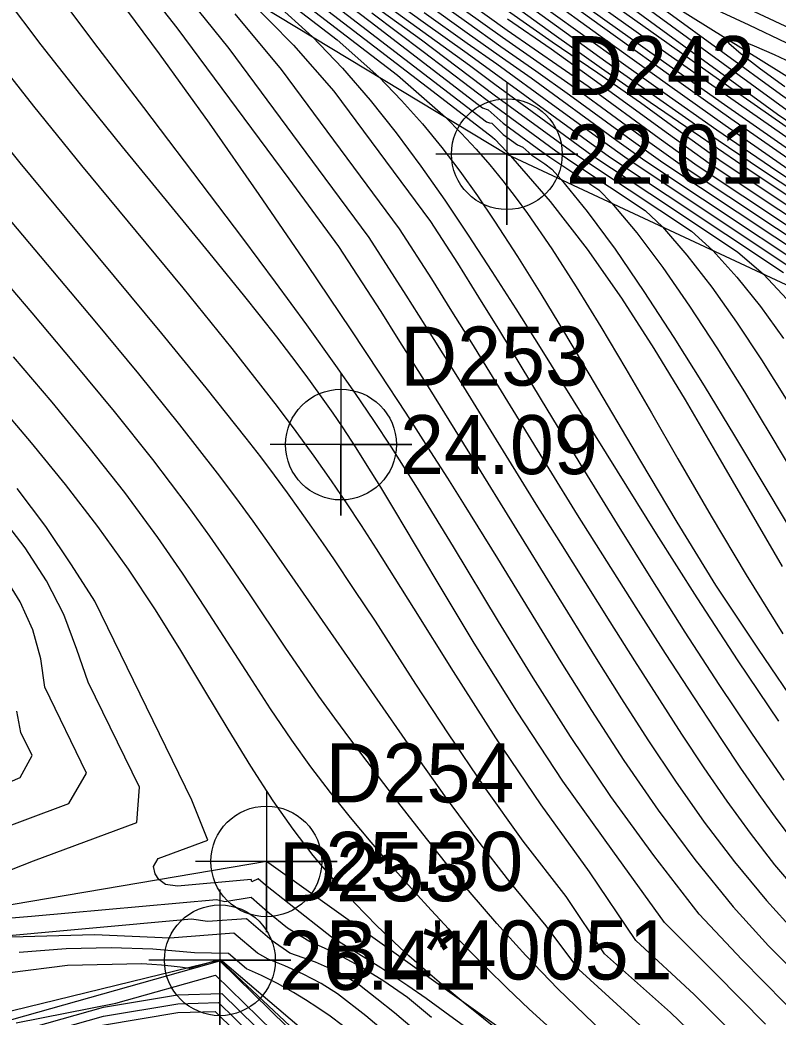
# Model space of a CAD drawing. Extents: x 2356077 to 2359823, y 225951 to 227822.
# Drawn here: x 2356677.38 to 2356709.45, y 227178.59 to 227220.81 of the extents above; entities that cross this region are included whole.
import ezdxf

# ---------------------------------------------------------------- set-up
doc = ezdxf.new("R2010")
doc.units = 0
for name, color, linetype in [('DTM Contours Major', 7, 'Continuous'), ('DTM Contours Minor', 7, 'Continuous'), ('Exist DTM Breakline', 7, 'Continuous'), ('Exist DTM Breakline Cogo Comment', 7, 'Continuous'), ('Exist DTM Breakline Cogo Elevation', 7, 'Continuous'), ('Exist DTM Breakline Cogo Number', 7, 'Continuous'), ('Exist DTM Breakline Cogo Point CELL', 7, 'Continuous'), ('Exist DTM Regular Point CELL', 7, 'Continuous'), ('Exist DTM Regular Point Cogo Elevation', 7, 'Continuous'), ('Exist DTM Regular Point Cogo Number', 7, 'Continuous'), ('PH Exist DTM Breakline', 7, 'Continuous')]:
    doc.layers.add(name, color=color, linetype=linetype)

msp = doc.modelspace()

# ---------------------------------------------------------------- linework, layer by layer
at = {"layer": 'DTM Contours Major'}
for points in [[(2356677.863, 227230.828), (2356695.04, 227217.643), (2356697.374, 227215.853), (2356697.468, 227215.763), (2356697.971, 227215.235), (2356698.136, 227215.057), (2356699.816, 227213.12), (2356701.371, 227211.106), (2356702.824, 227209.026), (2356704.199, 227206.895), (2356705.519, 227204.726), (2356706.808, 227202.53), (2356709.623, 227197.665)], [(2356697.999, 227222.074), (2356700.071, 227220.561), (2356702.169, 227219.049), (2356704.302, 227217.538), (2356706.479, 227216.026), (2356708.707, 227214.512), (2356711.208, 227212.858), (2356713.724, 227211.231), (2356720.925, 227206.443), (2356723.392, 227204.798), (2356726.934, 227202.371), (2356727.516, 227201.988), (2356729.842, 227200.486), (2356730.232, 227200.051), (2356730.279, 227199.475), (2356730.221, 227198.856), (2356730.084, 227198.2), (2356729.708, 227197.527), (2356728.702, 227196.203), (2356728, 227195.153), (2356728.559, 227189.267), (2356728.844, 227188.788), (2356730.726, 227187.535), (2356731.553, 227187.225)], [(2356708.913, 227178.288), (2356706.786, 227180.454), (2356704.65, 227182.6), (2356702.466, 227185.623), (2356700.352, 227188.58), (2356698.393, 227191.546), (2356696.599, 227194.423), (2356694.983, 227197.112), (2356693.243, 227200.039), (2356692.644, 227201.03), (2356692.073, 227201.953), (2356691.6, 227202.698), (2356691.018, 227203.584), (2356690.625, 227204.162), (2356690.069, 227204.954), (2356689.49, 227205.751), (2356688.882, 227206.562), (2356688.24, 227207.396), (2356687.559, 227208.264), (2356686.831, 227209.174), (2356685.235, 227211.14), (2356681.723, 227215.434), (2356679.956, 227217.628), (2356678.281, 227219.764), (2356676.772, 227221.775)], [(2356692.442, 227221.765), (2356696.401, 227218.894), (2356697.462, 227218.096), (2356701.57, 227215.093), (2356704.022, 227213.458), (2356707.733, 227210.991), (2356708.834, 227210.055), (2356709.817, 227208.995)], [(2356701.503, 227221.717), (2356704.421, 227219.635), (2356707.31, 227217.594), (2356710.099, 227215.646), (2356712.021, 227214.316), (2356713.861, 227213.055), (2356715.63, 227211.853), (2356717.336, 227210.702), (2356718.989, 227209.596), (2356722.257, 227207.428), (2356725.455, 227205.328), (2356728.492, 227203.35), (2356730.025, 227202.3), (2356730.902, 227201.71), (2356734.234, 227199.558)], [(2356686.466, 227221.072), (2356688.429, 227218.709), (2356693.425, 227211.962), (2356694.782, 227209.855), (2356695.641, 227208.486), (2356696.476, 227207.142), (2356699.753, 227201.806), (2356700.957, 227199.863), (2356702.188, 227197.895), (2356703.431, 227195.928), (2356704.673, 227193.989), (2356705.896, 227192.102), (2356707.088, 227190.296), (2356707.867, 227189.136), (2356708.634, 227188.022), (2356709.402, 227186.951), (2356710.18, 227185.922)], [(2356696.224, 227221.201), (2356697.792, 227220.083), (2356700.979, 227217.855), (2356703.83, 227215.772), (2356705.312, 227214.713), (2356717.581, 227206.554)], [(2356710.265, 227218.878), (2356709.298, 227219.333), (2356708.459, 227219.709), (2356707.797, 227219.976), (2356707.361, 227220.108), (2356707.197, 227220.076), (2356707.374, 227219.826), (2356707.895, 227219.373), (2356708.714, 227218.744), (2356709.738, 227217.997)], [(2356701.04, 227176.999), (2356698.923, 227178.925), (2356697.996, 227179.808), (2356697.125, 227180.666), (2356696.303, 227181.5), (2356695.522, 227182.316), (2356694.776, 227183.116), (2356694.058, 227183.905), (2356693.128, 227184.95), (2356692.23, 227185.99), (2356691.36, 227187.037), (2356690.515, 227188.1), (2356689.69, 227189.19), (2356688.882, 227190.318), (2356687.983, 227191.644), (2356687.086, 227193.023), (2356685.234, 227195.906), (2356684.25, 227197.394), (2356683.208, 227198.901), (2356681.808, 227200.803), (2356680.312, 227202.716), (2356678.738, 227204.634), (2356677.106, 227206.548)], [(2356674.26, 227187.387), (2356677.39, 227188.733), (2356677.889, 227189.666), (2356677.414, 227190.64), (2356677.247, 227191.549)], [(2356701.383, 227170.699), (2356692.011, 227178.648), (2356690.819, 227179.579), (2356690.116, 227180.013), (2356689.365, 227180.407), (2356688.586, 227180.761), (2356687.875, 227181.036), (2356687.424, 227181.298), (2356686.429, 227182.149), (2356683.721, 227181.935), (2356680.535, 227182.075), (2356677, 227181.981)], [(2356662.572, 227173.829), (2356680.916, 227179.011), (2356684.045, 227179.533), (2356685.914, 227179.594), (2356687.377, 227178.159)]]:
    msp.add_lwpolyline(points, dxfattribs=at)
at = {"layer": 'DTM Contours Minor'}
for points in [[(2356675.565, 227239.487), (2356688.723, 227229.4), (2356689.261, 227228.93), (2356690.65, 227227.923), (2356691.684, 227227.129), (2356692.88, 227226.225), (2356697.895, 227222.574), (2356700.14, 227220.945), (2356702.376, 227219.334), (2356704.613, 227217.742), (2356706.862, 227216.167), (2356709.134, 227214.608), (2356711.469, 227213.044), (2356713.813, 227211.513), (2356716.138, 227210.032), (2356718.323, 227208.596), (2356722.824, 227205.597), (2356727.68, 227202.269), (2356729.317, 227201.207), (2356731.77, 227199.622)], [(2356675.054, 227229.772), (2356678.521, 227226.89), (2356681.448, 227223.752), (2356684.011, 227220.483), (2356688.753, 227214.079), (2356690.856, 227211.218), (2356692.64, 227208.461), (2356693.369, 227207.313), (2356694.719, 227205.162), (2356696.577, 227202.16), (2356699.99, 227196.632), (2356701.76, 227193.78), (2356702.834, 227192.065), (2356703.948, 227190.324), (2356705.11, 227188.579), (2356706.328, 227186.85), (2356707.608, 227185.161), (2356708.957, 227183.532), (2356710.191, 227182.178), (2356711.48, 227180.88), (2356712.822, 227179.631), (2356714.211, 227178.427)], [(2356678.591, 227229.352), (2356690.805, 227219.975), (2356692.567, 227218.401), (2356693.526, 227217.408), (2356694.405, 227216.417), (2356695.222, 227215.419), (2356695.993, 227214.404), (2356696.733, 227213.364), (2356697.46, 227212.288), (2356698.43, 227210.79), (2356699.413, 227209.213), (2356700.417, 227207.558), (2356701.45, 227205.826), (2356703.631, 227202.13), (2356705.171, 227199.545), (2356706.804, 227196.879), (2356708.603, 227194.17), (2356710.435, 227191.488)], [(2356680.261, 227228.531), (2356693.354, 227218.477), (2356695.376, 227216.703), (2356696.05, 227216.018), (2356696.674, 227215.344), (2356697.255, 227214.674), (2356697.805, 227214.001), (2356698.332, 227213.317), (2356698.847, 227212.615), (2356699.88, 227211.116), (2356700.911, 227209.517), (2356701.949, 227207.824), (2356703.006, 227206.041), (2356704.092, 227204.174), (2356705.216, 227202.228), (2356706.627, 227199.803), (2356708.107, 227197.317), (2356709.652, 227194.815)], [(2356736.072, 227207.936), (2356730.541, 227210.624), (2356729.085, 227211.366), (2356725.372, 227213.321), (2356723.451, 227214.325), (2356721.479, 227215.347), (2356719.453, 227216.388), (2356717.367, 227217.45), (2356714.199, 227219.041), (2356710.847, 227220.708), (2356709.227, 227221.495), (2356707.974, 227222.06), (2356697.238, 227227.105), (2356694.71, 227228.259), (2356694.083, 227228.263), (2356694.08, 227228.231), (2356695.667, 227226.882), (2356709.422, 227216.828), (2356711.101, 227215.687), (2356712.905, 227214.473), (2356716.283, 227212.214), (2356725.551, 227206.057), (2356729.331, 227203.536), (2356732.071, 227201.697)], [(2356732.263, 227209.1), (2356730.435, 227210.012), (2356728.615, 227210.943), (2356721.799, 227214.473), (2356718.415, 227216.212), (2356715.383, 227217.751), (2356712.713, 227219.089), (2356709.958, 227220.456), (2356704.772, 227222.89), (2356700.424, 227224.933), (2356698.91, 227225.553), (2356698.454, 227225.535), (2356699.216, 227224.754), (2356709.996, 227216.878), (2356711.545, 227215.826), (2356714.516, 227213.826), (2356718.739, 227211.009), (2356723.205, 227208.035), (2356725.372, 227206.585), (2356727.498, 227205.157), (2356729.582, 227203.749), (2356731.625, 227202.357)], [(2356687.172, 227224.143), (2356697.121, 227216.503), (2356697.242, 227216.458), (2356697.345, 227216.443), (2356697.82, 227215.97), (2356698.422, 227215.531), (2356698.656, 227215.431), (2356699.032, 227215.087), (2356699.588, 227214.717), (2356699.883, 227214.491), (2356700.275, 227214.057), (2356701.38, 227212.705), (2356702.553, 227211.109), (2356703.779, 227209.316), (2356705.041, 227207.371), (2356706.323, 227205.319), (2356707.609, 227203.207), (2356709.019, 227200.852), (2356711.791, 227196.194)], [(2356681.237, 227222.134), (2356683.269, 227219.385), (2356685.378, 227216.437), (2356687.487, 227213.416), (2356689.515, 227210.456), (2356691.378, 227207.687), (2356692.59, 227205.86), (2356693.704, 227204.157), (2356694.749, 227202.532), (2356695.464, 227201.406), (2356696.169, 227200.284), (2356697.582, 227198.006), (2356700.266, 227193.63), (2356701.555, 227191.569), (2356702.925, 227189.461), (2356704.38, 227187.347), (2356705.923, 227185.267), (2356707.556, 227183.261), (2356709.051, 227181.605), (2356710.605, 227180.031), (2356712.209, 227178.536)], [(2356683.968, 227222.403), (2356686.219, 227219.598), (2356690.282, 227214.111), (2356692.134, 227211.603), (2356693.704, 227209.164), (2356694.508, 227207.891), (2356696.023, 227205.462), (2356699.207, 227200.312), (2356700.241, 227198.651), (2356701.284, 227196.987), (2356702.332, 227195.325), (2356703.382, 227193.67), (2356704.431, 227192.029), (2356705.37, 227190.575), (2356706.316, 227189.143), (2356707.28, 227187.739), (2356708.272, 227186.371), (2356709.302, 227185.044), (2356710.382, 227183.766)], [(2356689.917, 227222.478), (2356692.199, 227220.742), (2356696.951, 227217.093), (2356697.187, 227217.009), (2356697.817, 227216.438), (2356699.264, 227215.381), (2356699.8, 227214.998), (2356701.866, 227213.625), (2356702.415, 227213.056), (2356703.473, 227211.798), (2356704.574, 227210.333), (2356705.707, 227208.698), (2356706.862, 227206.931), (2356708.026, 227205.07), (2356709.189, 227203.152), (2356710.46, 227201.009)], [(2356692.534, 227222.122), (2356694.443, 227220.732), (2356696.299, 227219.412), (2356702.314, 227215.017), (2356709.686, 227210.114)], [(2356701.453, 227222.201), (2356704.401, 227220.096), (2356707.374, 227217.995), (2356710.258, 227215.978), (2356712.051, 227214.737), (2356713.767, 227213.558), (2356715.42, 227212.431), (2356717.019, 227211.348), (2356720.1, 227209.279), (2356723.707, 227206.876), (2356727.175, 227204.58), (2356730.504, 227202.381), (2356731.445, 227201.741)], [(2356686.949, 227221.797), (2356688.946, 227219.752), (2356690.654, 227217.799), (2356694.741, 227212.281), (2356695.888, 227210.512), (2356696.783, 227209.08), (2356697.665, 227207.645), (2356699.432, 227204.732), (2356701.268, 227201.7), (2356702.643, 227199.458), (2356704.066, 227197.172), (2356705.51, 227194.894), (2356706.947, 227192.676), (2356708.351, 227190.568), (2356709.695, 227188.622)], [(2356694.564, 227221.961), (2356696.265, 227220.729), (2356697.729, 227219.689), (2356699.21, 227218.657), (2356700.624, 227217.649), (2356703.239, 227215.737), (2356704.571, 227214.783), (2356715.602, 227207.448)], [(2356700.124, 227221.9), (2356702.572, 227220.132), (2356705.02, 227218.376), (2356707.454, 227216.646), (2356709.858, 227214.956), (2356711.907, 227213.536), (2356713.915, 227212.162), (2356715.875, 227210.837), (2356717.78, 227209.567), (2356719.621, 227208.355), (2356721.392, 227207.205), (2356722.743, 227206.338), (2356725.297, 227204.721), (2356728.829, 227202.3), (2356729.689, 227201.73), (2356733.811, 227199.067)], [(2356733.234, 227208.028), (2356730.946, 227209.122), (2356728.712, 227210.223), (2356726.546, 227211.316), (2356722.996, 227213.136), (2356717.42, 227216.005), (2356715.022, 227217.226), (2356712.962, 227218.263), (2356710.872, 227219.304), (2356709.816, 227219.826), (2356708.234, 227220.588), (2356705.153, 227222.036)], [(2356688.137, 227221.564), (2356689.758, 227220.099), (2356691.02, 227218.772), (2356692.193, 227217.42), (2356693.292, 227216.04), (2356694.338, 227214.629), (2356695.348, 227213.185), (2356696.34, 227211.704), (2356697.344, 227210.163), (2356698.356, 227208.577), (2356699.383, 227206.942), (2356702.64, 227201.702), (2356704.298, 227199.05), (2356706.015, 227196.348), (2356707.752, 227193.679), (2356709.473, 227191.125)], [(2356692.354, 227221.422), (2356694.371, 227219.967), (2356697.446, 227217.642), (2356700.82, 227215.175), (2356701.808, 227214.508), (2356705.783, 227211.865), (2356706.695, 227211.056), (2356707.713, 227209.922), (2356708.707, 227208.674), (2356709.678, 227207.329)], [(2356694.547, 227221.531), (2356696.298, 227220.268), (2356697.656, 227219.31), (2356699.008, 227218.364), (2356702.635, 227215.713), (2356703.816, 227214.863), (2356713.619, 227208.344)], [(2356696.299, 227221.591), (2356697.994, 227220.387), (2356701.414, 227218.003), (2356704.42, 227215.806), (2356706.033, 227214.656), (2356719.511, 227205.693)], [(2356697.999, 227221.22), (2356699.889, 227219.893), (2356701.823, 227218.568), (2356703.633, 227217.313), (2356705.314, 227216.085), (2356707.087, 227214.8), (2356724.557, 227203.181), (2356725.256, 227202.702), (2356725.466, 227202.625), (2356725.577, 227202.574), (2356725.713, 227202.389), (2356725.823, 227202.317), (2356725.952, 227202.052), (2356726.073, 227201.763), (2356726.18, 227201.463), (2356726.274, 227201.151), (2356726.358, 227200.827), (2356726.289, 227200.662), (2356726.19, 227200.532), (2356726.083, 227198.999), (2356727.053, 227188.795), (2356727.641, 227188.084), (2356730.758, 227186.01), (2356731.847, 227185.485)], [(2356698, 227221.629), (2356699.972, 227220.201), (2356701.983, 227218.769), (2356704.043, 227217.331), (2356706.163, 227215.885), (2356708.144, 227214.52), (2356723.969, 227203.993), (2356726.14, 227202.505), (2356726.49, 227202.269), (2356727.878, 227201.372), (2356728.092, 227201.051), (2356728.18, 227200.62), (2356728.218, 227200.155), (2356728.216, 227199.658), (2356728.065, 227199.183), (2356727.444, 227198.365), (2356727.041, 227197.076), (2356727.801, 227189.077), (2356728.227, 227188.447), (2356730.713, 227186.792), (2356731.661, 227186.387)], [(2356700.189, 227221.392), (2356702.536, 227219.698), (2356704.877, 227218.019), (2356707.21, 227216.362), (2356709.533, 227214.734), (2356711.704, 227213.237), (2356713.845, 227211.783), (2356715.94, 227210.383), (2356717.97, 227209.051), (2356719.916, 227207.798), (2356721.76, 227206.637), (2356722.947, 227205.905), (2356724.112, 227205.123), (2356728.154, 227202.354), (2356729.046, 227201.764), (2356733.341, 227198.989)], [(2356701.486, 227221.269), (2356704.363, 227219.22), (2356707.178, 227217.234), (2356709.889, 227215.342), (2356711.947, 227213.922), (2356713.919, 227212.575), (2356715.811, 227211.294), (2356717.63, 227210.075), (2356719.382, 227208.912), (2356721.073, 227207.799), (2356722.574, 227206.819), (2356724.029, 227205.875), (2356725.439, 227204.969), (2356726.803, 227204.098), (2356729.47, 227202.27), (2356730.32, 227201.704), (2356734.354, 227199.098)], [(2356704.67, 227221.234), (2356709.553, 227217.665), (2356711.004, 227216.639), (2356713.36, 227215.04), (2356716.869, 227212.688), (2356722.753, 227208.76), (2356725.11, 227207.177), (2356727.456, 227205.59), (2356729.782, 227204.002), (2356732.078, 227202.414)], [(2356711.628, 227177.418), (2356709.751, 227179.169), (2356707.915, 227181.033), (2356706.113, 227182.947), (2356704.202, 227185.43), (2356702.377, 227187.936), (2356700.671, 227190.469), (2356699.086, 227192.96), (2356697.626, 227195.343), (2356695.726, 227198.496), (2356694.648, 227200.26), (2356694.127, 227201.097), (2356693.611, 227201.913), (2356693.092, 227202.717), (2356692.345, 227203.848), (2356691.567, 227204.993), (2356690.742, 227206.177), (2356689.508, 227207.901), (2356688.186, 227209.709), (2356686.804, 227211.567), (2356685.395, 227213.442), (2356682.614, 227217.105), (2356680.51, 227219.871), (2356679.542, 227221.158)], [(2356692.26, 227221.109), (2356694.443, 227219.478), (2356697.435, 227217.184), (2356700.056, 227215.268), (2356700.814, 227214.747), (2356703.831, 227212.74), (2356704.555, 227212.056), (2356705.596, 227210.859), (2356706.644, 227209.502), (2356707.696, 227208.014), (2356708.747, 227206.421), (2356709.791, 227204.752)], [(2356694.482, 227221.133), (2356696.293, 227219.837), (2356697.549, 227218.959), (2356699.912, 227217.237), (2356702.029, 227215.69), (2356703.064, 227214.941), (2356711.647, 227209.233)], [(2356698.01, 227220.857), (2356699.858, 227219.586), (2356701.518, 227218.393), (2356704.812, 227215.986), (2356706.531, 227214.747), (2356721.277, 227204.941), (2356723.813, 227203.052), (2356724.05, 227202.759), (2356724.266, 227202.469), (2356724.462, 227202.181), (2356724.639, 227201.894), (2356724.799, 227201.607), (2356724.944, 227201.318), (2356725.087, 227200.995), (2356725.129, 227200.826), (2356725.14, 227200.634), (2356725.152, 227200.54), (2356725.17, 227200.447), (2356726.312, 227188.429), (2356727.083, 227187.704), (2356730.802, 227185.229), (2356731.938, 227184.6)], [(2356708.232, 227177.222), (2356705.907, 227179.541), (2356703.435, 227181.838), (2356701.474, 227184.744), (2356699.423, 227187.571), (2356697.512, 227190.417), (2356695.725, 227193.218), (2356694.048, 227195.908), (2356692.465, 227198.424), (2356691.828, 227199.408), (2356691.196, 227200.362), (2356690.56, 227201.295), (2356689.829, 227202.337), (2356689.07, 227203.383), (2356688.273, 227204.447), (2356686.356, 227206.904), (2356684.282, 227209.465), (2356680, 227214.654), (2356677.96, 227217.159), (2356676.1, 227219.521)], [(2356707.466, 227176.315), (2356704.897, 227178.788), (2356702.107, 227181.266), (2356700.486, 227183.696), (2356698.671, 227186.042), (2356697.016, 227188.352), (2356695.507, 227190.581), (2356694.133, 227192.69), (2356692.417, 227195.349), (2356691.524, 227196.703), (2356690.655, 227197.993), (2356690.221, 227198.626), (2356689.724, 227199.34), (2356689.216, 227200.059), (2356688.69, 227200.789), (2356688.141, 227201.537), (2356687.562, 227202.307), (2356686.949, 227203.106), (2356685.254, 227205.242), (2356683.379, 227207.536), (2356679.375, 227212.357), (2356677.39, 227214.766), (2356675.512, 227217.094)], [(2356703.912, 227177.968), (2356701.025, 227180.607), (2356699.644, 227182.461), (2356698.101, 227184.317), (2356696.701, 227186.122), (2356695.425, 227187.857), (2356694.257, 227189.509), (2356689.819, 227195.895), (2356688.576, 227197.698), (2356687.924, 227198.632), (2356687.24, 227199.594), (2356686.515, 227200.591), (2356685.739, 227201.629), (2356684.148, 227203.669), (2356682.402, 227205.827), (2356680.553, 227208.061), (2356676.753, 227212.588)], [(2356702.786, 227177.235), (2356700.138, 227179.786), (2356698.785, 227181.194), (2356697.553, 227182.554), (2356696.426, 227183.866), (2356695.387, 227185.131), (2356694.42, 227186.349), (2356693.51, 227187.522), (2356692.774, 227188.478), (2356692.063, 227189.413), (2356691.371, 227190.335), (2356690.694, 227191.254), (2356690.027, 227192.18), (2356689.367, 227193.123), (2356688.622, 227194.218), (2356687.088, 227196.512), (2356686.276, 227197.712), (2356685.416, 227198.95), (2356684.498, 227200.224), (2356683, 227202.2), (2356681.377, 227204.238), (2356679.663, 227206.315), (2356677.893, 227208.409), (2356676.1, 227210.496)], [(2356698.775, 227177.09), (2356696.128, 227179.228), (2356695.119, 227180.068), (2356694.517, 227180.582), (2356693.833, 227181.185), (2356693.445, 227181.537), (2356692.476, 227182.459), (2356691.548, 227183.407), (2356690.655, 227184.395), (2356689.787, 227185.438), (2356688.938, 227186.552), (2356688.097, 227187.75), (2356687.149, 227189.214), (2356686.189, 227190.78), (2356685.205, 227192.422), (2356684.182, 227194.115), (2356683.108, 227195.835), (2356681.969, 227197.556), (2356680.678, 227199.363), (2356679.308, 227201.147), (2356677.868, 227202.909), (2356676.366, 227204.654)], [(2356696.18, 227178.192), (2356695.359, 227178.798), (2356694.562, 227179.371), (2356693.785, 227179.915), (2356692.643, 227180.677), (2356690.559, 227181.981), (2356688.764, 227183.382), (2356687.772, 227184.177), (2356687.46, 227184.444), (2356687.192, 227184.319), (2356687.156, 227184.419), (2356684.05, 227184.135), (2356683.53, 227184.203), (2356683.254, 227184.41), (2356683.105, 227184.657), (2356683.034, 227184.964), (2356683.23, 227185.299), (2356685.323, 227186.078), (2356684.647, 227187.774), (2356680.543, 227196.2), (2356679.565, 227197.737), (2356678.478, 227199.365), (2356677.259, 227200.977)], [(2356675.683, 227184.323), (2356677.954, 227185.204), (2356682.321, 227186.83), (2356682.436, 227188.319), (2356680.27, 227192.766), (2356679.78, 227194.15), (2356679.232, 227195.634), (2356678.499, 227197.063), (2356677.594, 227198.464), (2356676.538, 227199.837)], [(2356671.811, 227184.785), (2356679.443, 227187.628), (2356680.196, 227188.923), (2356678.428, 227192.554), (2356678.264, 227193.763), (2356677.925, 227194.995), (2356677.386, 227196.179), (2356676.665, 227197.34)], [(2356694.795, 227178.579), (2356693.773, 227179.417), (2356692.767, 227180.112), (2356691.746, 227180.747), (2356690.695, 227181.315), (2356689.601, 227181.808), (2356688.693, 227182.36), (2356687.866, 227183.038), (2356687.154, 227183.647), (2356686.043, 227183.474), (2356685.694, 227183.562), (2356677.866, 227182.847), (2356675.806, 227182.676)], [(2356700.305, 227172.76), (2356693.228, 227178.764), (2356692.482, 227179.359), (2356691.743, 227179.935), (2356690.894, 227180.464), (2356689.883, 227180.915), (2356688.8, 227181.301), (2356688.052, 227181.82), (2356686.961, 227182.753), (2356685.308, 227182.631), (2356684.639, 227182.743), (2356671.166, 227181.511)], [(2356691.027, 227178.239), (2356690.498, 227178.626), (2356689.977, 227178.988), (2356689.463, 227179.325), (2356688.951, 227179.638), (2356688.277, 227180.013), (2356687.594, 227180.347), (2356686.958, 227180.637), (2356686.2, 227181.285), (2356684.757, 227181.307), (2356683.004, 227181.461), (2356681.237, 227181.526), (2356679.338, 227181.478), (2356677.343, 227181.323)], [(2356659.971, 227173.669), (2356685.831, 227180.975), (2356705.031, 227162.149)], [(2356689.194, 227178.174), (2356685.854, 227181.031), (2356684.537, 227180.641), (2356684.161, 227180.698), (2356683.773, 227180.747), (2356683.372, 227180.788), (2356682.958, 227180.821), (2356682.529, 227180.847), (2356679.385, 227180.779), (2356667.171, 227179.215)], [(2356677.22, 227178.345), (2356681.44, 227179.175), (2356685.649, 227180.364), (2356689.292, 227176.803)], [(2356663.617, 227173.746), (2356680.907, 227178.631), (2356684.053, 227179.157), (2356685.773, 227179.208), (2356687.154, 227177.854)], [(2356680.876, 227178.244), (2356684.056, 227178.78), (2356685.633, 227178.821), (2356687.321, 227177.171)]]:
    msp.add_lwpolyline(points, dxfattribs=at)
at = {"layer": 'Exist DTM Breakline'}
for points in [[(2356613.053, 227270.361), (2356650.333, 227243.926), (2356697.977, 227215.131), (2356733.42, 227198.56), (2356756.55, 227184.242), (2356802.729, 227156.081), (2356830.777, 227139.335)], [(2356732.647, 227097.121), (2356737.418, 227142.921), (2356719.914, 227162.219), (2356687.802, 227185.182), (2356650.898, 227178.916), (2356619.351, 227161.312)], [(2356711.144, 227157.233), (2356685.837, 227180.994), (2356651.307, 227172.553), (2356619.923, 227159.852)]]:
    msp.add_lwpolyline(points, dxfattribs=at)
at = {"layer": 'Exist DTM Breakline Cogo Point CELL'}
for points in [[(2356697.977, 227218.131), (2356697.977, 227212.131), (2356697.977, 227215.131), (2356700.977, 227215.131), (2356694.977, 227215.131)], [(2356687.802, 227188.182), (2356687.802, 227182.182), (2356687.802, 227185.182), (2356690.802, 227185.182), (2356684.802, 227185.182)], [(2356685.837, 227183.994), (2356685.837, 227177.994), (2356685.837, 227180.994), (2356688.837, 227180.994), (2356682.837, 227180.994)]]:
    msp.add_lwpolyline(points, dxfattribs=at)
for centre in [(2356697.977, 227215.131), (2356687.802, 227185.182), (2356685.837, 227180.994)]:
    msp.add_circle(centre, 2.344, dxfattribs=at)
at = {"layer": 'Exist DTM Regular Point CELL'}
msp.add_lwpolyline([(2356690.959, 227205.83), (2356690.959, 227199.83), (2356690.959, 227202.83), (2356693.959, 227202.83), (2356687.959, 227202.83)], dxfattribs=at)
msp.add_circle((2356690.959, 227202.83), 2.344, dxfattribs=at)
at = {"layer": 'PH Exist DTM Breakline'}
msp.add_lwpolyline([(2356595.251, 227285.48), (2356610.292, 227279.585), (2356630.224, 227267.853), (2356651.648, 227254.925), (2356672.172, 227242.038), (2356694.087, 227228.261), (2356715.804, 227214.703), (2356738.018, 227201.132), (2356760.194, 227188.688), (2356783.837, 227175.884), (2356808.534, 227162.068)], dxfattribs=at)

# ---------------------------------------------------------------- texts
at = {"layer": 'Exist DTM Breakline Cogo Comment'}
msp.add_text('BL*40051', height=2.5, dxfattribs=at).set_placement((2356690.302, 227180.182))
at = {"layer": 'Exist DTM Breakline Cogo Elevation'}
for s, p in [('22.01', (2356700.477, 227213.881)), ('25.30', (2356690.302, 227183.932)), ('26.41', (2356688.337, 227179.745))]:
    msp.add_text(s, height=2.5, dxfattribs=at).set_placement(p)
at = {"layer": 'Exist DTM Breakline Cogo Number'}
for s, p in [('D242', (2356700.477, 227217.631)), ('D254', (2356690.302, 227187.682)), ('D255', (2356688.337, 227183.495))]:
    msp.add_text(s, height=2.5, dxfattribs=at).set_placement(p)
at = {"layer": 'Exist DTM Regular Point Cogo Elevation'}
msp.add_text('24.09', height=2.5, dxfattribs=at).set_placement((2356693.459, 227201.58))
at = {"layer": 'Exist DTM Regular Point Cogo Number'}
msp.add_text('D253', height=2.5, dxfattribs=at).set_placement((2356693.459, 227205.33))

doc.saveas('drawing.dxf')
